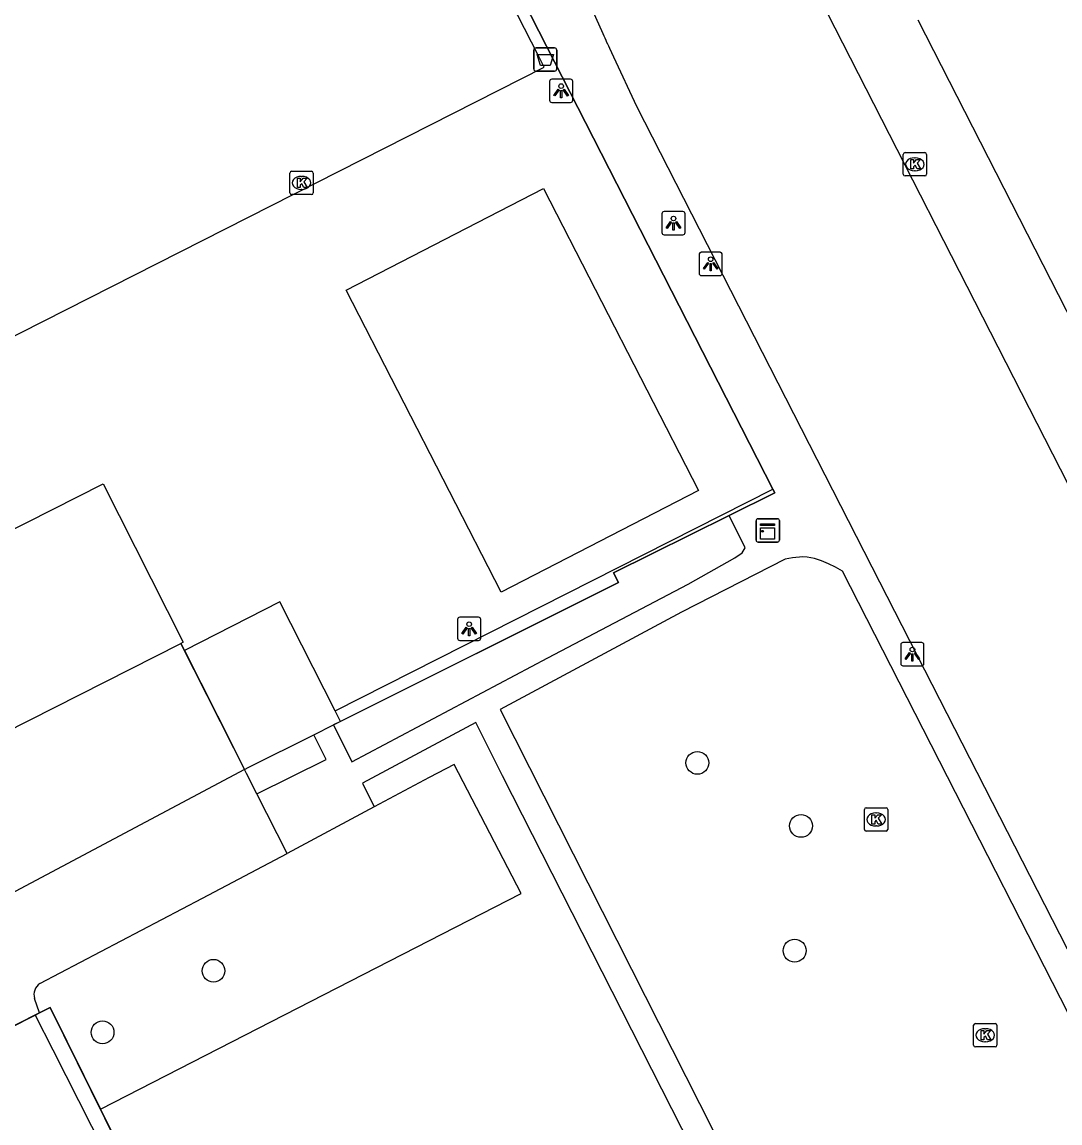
# Model space of a CAD drawing. Extents: x 158838 to 160074, y 386376 to 387776.
# Drawn here: x 159542.08 to 159586.69, y 387192.5 to 387239.81 of the extents above; entities that cross this region are included whole.
import ezdxf

# ---------------------------------------------------------------- set-up
doc = ezdxf.new("R2010")
doc.units = 0
for name, color, linetype in [('IMGEO_Afvalbak', 7, 'Continuous'), ('IMGEO_Boom', 7, 'Continuous'), ('IMGEO_Groenvoorziening', 7, 'Continuous'), ('IMGEO_Haag', 7, 'Continuous'), ('IMGEO_Hek', 7, 'Continuous'), ('IMGEO_Kast', 7, 'Continuous'), ('IMGEO_Kolk', 7, 'Continuous'), ('IMGEO_Lichtpunt', 7, 'Continuous'), ('IMGEO_Pand', 7, 'Continuous'), ('IMGEO_Parkeervlak_gesloten', 7, 'Continuous'), ('IMGEO_Parkeervlak_open', 7, 'Continuous'), ('IMGEO_Rijbaan_lokaal_gesloten', 7, 'Continuous'), ('IMGEO_Voetpad_onverhard', 7, 'Continuous'), ('IMGEO_Voetpad_open', 7, 'Continuous')]:
    doc.layers.add(name, color=color, linetype=linetype)

msp = doc.modelspace()

# ---------------------------------------------------------------- linework, layer by layer
at = {"layer": 'IMGEO_Afvalbak'}
for p, q in [((159564.076, 387237.797), (159564.076, 387238.597)), ((159564.076, 387238.597), (159564.076, 387237.797)), ((159564.176, 387238.697), (159564.966, 387238.697)), ((159564.966, 387238.697), (159564.176, 387238.697)), ((159565.066, 387238.597), (159565.066, 387237.797)), ((159565.066, 387237.797), (159565.066, 387238.597)), ((159564.966, 387237.697), (159564.176, 387237.697)), ((159564.176, 387237.697), (159564.966, 387237.697))]:
    msp.add_line(p, q, dxfattribs=at)
msp.add_lwpolyline([(159564.219, 387238.411), (159564.923, 387238.411), (159564.774, 387237.941), (159564.368, 387237.941), (159564.219, 387238.411)], dxfattribs=at)
for centre, start, end in [((159564.176, 387238.597), 90, 180), ((159564.176, 387238.597), 90, 180), ((159564.966, 387238.597), 0, 90), ((159564.966, 387238.597), 360, 90), ((159564.176, 387237.797), 180, 270), ((159564.176, 387237.797), 180, 270), ((159564.966, 387237.797), 270, 0), ((159564.966, 387237.797), 270, 0)]:
    msp.add_arc(centre, 0.1, start, end, dxfattribs=at)
at = {"layer": 'IMGEO_Boom'}
for centre in [(159571.107, 387207.976), (159575.561, 387205.268), (159575.287, 387199.909), (159550.311, 387199.043), (159545.544, 387196.399)]:
    msp.add_circle(centre, 0.489, dxfattribs=at)
at = {"layer": 'IMGEO_Groenvoorziening'}
msp.add_lwpolyline([(159572.475, 387218.608), (159572.44, 387218.591), (159567.503, 387216.144), (159567.712, 387215.723), (159555.77, 387209.759)], dxfattribs=at)
at = {"layer": 'IMGEO_Haag'}
msp.add_lwpolyline([(159545.455, 387193.094), (159556.247, 387171.251)], dxfattribs=at)
at = {"layer": 'IMGEO_Hek'}
for points in [[(159574.352, 387219.73), (159555.233, 387257.143)], [(159551.835, 387207.793), (159554.62, 387209.184), (159555.465, 387209.606), (159567.712, 387215.723), (159567.503, 387216.144), (159572.475, 387218.608), (159574.43, 387219.577), (159574.352, 387219.73)], [(159551.188, 387208.602), (159548.907, 387213.11)], [(159551.645, 387207.698), (159551.188, 387208.602)], [(159551.645, 387207.698), (159551.835, 387207.793)], [(159553.478, 387204.076), (159552.179, 387206.643), (159551.734, 387207.522), (159551.645, 387207.698)], [(159542.838, 387197.235), (159537.037, 387194.305), (159536.958, 387194.265), (159534.65, 387193.099), (159531.194, 387199.734)], [(159556.247, 387171.251), (159543.295, 387197.466), (159542.838, 387197.235)]]:
    msp.add_lwpolyline(points, dxfattribs=at)
at = {"layer": 'IMGEO_Kast'}
for p, q in [((159573.631, 387217.539), (159573.631, 387218.38)), ((159573.631, 387218.38), (159573.631, 387217.539)), ((159573.706, 387218.464), (159574.547, 387218.464)), ((159574.547, 387218.464), (159573.706, 387218.464)), ((159574.631, 387218.389), (159574.631, 387217.548)), ((159574.631, 387217.548), (159574.631, 387218.389)), ((159574.556, 387217.464), (159573.715, 387217.464)), ((159573.715, 387217.464), (159574.556, 387217.464))]:
    msp.add_line(p, q, dxfattribs=at)
for points in [[(159573.826, 387218.254), (159574.426, 387218.254), (159574.426, 387218.169), (159573.826, 387218.169), (159573.826, 387218.254)], [(159573.826, 387218.079), (159574.426, 387218.079), (159574.426, 387217.59), (159573.826, 387217.59), (159573.826, 387218.079)]]:
    msp.add_lwpolyline(points, dxfattribs=at)
msp.add_circle((159573.91, 387217.928), 0.0377, dxfattribs=at)
for centre, start, end in [((159573.709, 387218.386), 92.4484, 184.2845), ((159573.709, 387218.386), 92.4484, 184.2845), ((159574.553, 387218.386), 2.4484, 94.2845), ((159574.553, 387218.386), 2.4484, 94.2845), ((159573.709, 387217.542), 182.4484, 274.2845), ((159573.709, 387217.542), 182.4484, 274.2845), ((159574.553, 387217.542), 272.4484, 4.2845), ((159574.553, 387217.542), 272.4484, 4.2845)]:
    msp.add_arc(centre, 0.0779, start, end, dxfattribs=at)
at = {"layer": 'IMGEO_Kolk'}
for p, q in [((159580.032, 387234.195), (159580.884, 387234.195)), ((159579.957, 387233.269), (159579.957, 387234.121)), ((159580.445, 387233.975), (159580.47, 387233.975)), ((159580.958, 387234.121), (159580.958, 387233.269)), ((159553.595, 387232.469), (159553.595, 387233.321)), ((159553.67, 387233.395), (159554.522, 387233.395)), ((159554.596, 387233.321), (159554.596, 387232.469)), ((159580.884, 387233.195), (159580.032, 387233.195)), ((159580.468, 387233.415), (159580.443, 387233.415)), ((159554.083, 387233.175), (159554.108, 387233.175)), ((159554.522, 387232.395), (159553.67, 387232.395)), ((159554.106, 387232.615), (159554.081, 387232.615)), ((159578.288, 387205.121), (159578.288, 387205.973)), ((159578.363, 387206.047), (159579.215, 387206.047)), ((159578.776, 387205.827), (159578.801, 387205.827)), ((159579.289, 387205.973), (159579.289, 387205.121)), ((159579.215, 387205.047), (159578.363, 387205.047)), ((159578.799, 387205.267), (159578.774, 387205.267)), ((159583.054, 387196.775), (159583.906, 387196.775)), ((159582.979, 387195.849), (159582.979, 387196.701)), ((159583.467, 387196.555), (159583.492, 387196.555)), ((159583.98, 387196.701), (159583.98, 387195.849)), ((159583.49, 387195.995), (159583.465, 387195.995)), ((159583.906, 387195.775), (159583.054, 387195.775))]:
    msp.add_line(p, q, dxfattribs=at)
for points in [[(159580.032, 387234.195), (159580.884, 387234.195)], [(159579.957, 387233.269), (159579.957, 387234.121)], [(159580.278, 387233.895), (159580.401, 387233.895), (159580.401, 387233.744), (159580.531, 387233.895), (159580.695, 387233.895), (159580.549, 387233.744), (159580.702, 387233.495), (159580.55, 387233.495), (159580.465, 387233.659), (159580.401, 387233.592), (159580.401, 387233.495), (159580.278, 387233.495), (159580.278, 387233.895)], [(159580.958, 387234.121), (159580.958, 387233.269)], [(159553.595, 387232.469), (159553.595, 387233.321)], [(159553.67, 387233.395), (159554.522, 387233.395)], [(159554.596, 387233.321), (159554.596, 387232.469)], [(159580.884, 387233.195), (159580.032, 387233.195)], [(159553.916, 387233.095), (159554.039, 387233.095), (159554.039, 387232.944), (159554.169, 387233.095), (159554.333, 387233.095), (159554.187, 387232.944), (159554.34, 387232.695), (159554.188, 387232.695), (159554.103, 387232.859), (159554.039, 387232.792), (159554.039, 387232.695), (159553.916, 387232.695), (159553.916, 387233.095)], [(159554.522, 387232.395), (159553.67, 387232.395)], [(159578.288, 387205.121), (159578.288, 387205.973)], [(159578.363, 387206.047), (159579.215, 387206.047)], [(159578.609, 387205.747), (159578.732, 387205.747), (159578.732, 387205.596), (159578.862, 387205.747), (159579.026, 387205.747), (159578.88, 387205.596), (159579.033, 387205.347), (159578.881, 387205.347), (159578.796, 387205.511), (159578.732, 387205.444), (159578.732, 387205.347), (159578.609, 387205.347), (159578.609, 387205.747)], [(159579.289, 387205.973), (159579.289, 387205.121)], [(159579.215, 387205.047), (159578.363, 387205.047)], [(159583.054, 387196.775), (159583.906, 387196.775)], [(159582.979, 387195.849), (159582.979, 387196.701)], [(159583.3, 387196.475), (159583.423, 387196.475), (159583.423, 387196.324), (159583.553, 387196.475), (159583.717, 387196.475), (159583.571, 387196.324), (159583.724, 387196.075), (159583.572, 387196.075), (159583.487, 387196.239), (159583.423, 387196.172), (159583.423, 387196.075), (159583.3, 387196.075), (159583.3, 387196.475)], [(159583.98, 387196.701), (159583.98, 387195.849)], [(159583.906, 387195.775), (159583.054, 387195.775)]]:
    msp.add_lwpolyline(points, dxfattribs=at)
for centre, start, end in [((159580.034, 387234.119), 91.552, 178.448), ((159580.034, 387234.119), 91.552, 178.448), ((159580.882, 387234.119), 1.552, 88.448), ((159580.882, 387234.119), 1.552, 88.448), ((159553.672, 387233.319), 91.552, 178.448), ((159553.672, 387233.319), 91.552, 178.448), ((159554.52, 387233.319), 1.552, 88.448), ((159554.52, 387233.319), 1.552, 88.448), ((159580.034, 387233.271), 181.552, 268.448), ((159580.034, 387233.271), 181.552, 268.448), ((159580.882, 387233.271), 271.552, 358.448), ((159580.882, 387233.271), 271.552, 358.448), ((159553.672, 387232.471), 181.552, 268.448), ((159553.672, 387232.471), 181.552, 268.448), ((159554.52, 387232.471), 271.552, 358.448), ((159554.52, 387232.471), 271.552, 358.448), ((159578.365, 387205.971), 91.552, 178.448), ((159578.365, 387205.971), 91.552, 178.448), ((159579.213, 387205.971), 1.552, 88.448), ((159579.213, 387205.971), 1.552, 88.448), ((159578.365, 387205.123), 181.552, 268.448), ((159578.365, 387205.123), 181.552, 268.448), ((159579.213, 387205.123), 271.552, 358.448), ((159579.213, 387205.123), 271.552, 358.448), ((159583.056, 387196.699), 91.552, 178.448), ((159583.056, 387196.699), 91.552, 178.448), ((159583.904, 387196.699), 1.552, 88.448), ((159583.904, 387196.699), 1.552, 88.448), ((159583.056, 387195.851), 181.552, 268.448), ((159583.056, 387195.851), 181.552, 268.448), ((159583.904, 387195.851), 271.552, 358.448), ((159583.904, 387195.851), 271.552, 358.448)]:
    msp.add_arc(centre, 0.0765, start, end, dxfattribs=at)
for centre, major_axis, ratio, start_param, end_param in [((159580.444, 387233.695), (-0.387, 0.002), 0.722429, 4.712389, 7.853982), ((159580.469, 387233.695), (-0.39, 0.002), 0.717154, 1.570796, 4.712389), ((159554.082, 387232.895), (-0.387, 0.002), 0.722429, 4.712389, 7.853982), ((159554.107, 387232.895), (-0.39, 0.002), 0.717154, 1.570796, 4.712389), ((159578.775, 387205.547), (-0.387, 0.002), 0.722429, 4.712389, 7.853982), ((159578.8, 387205.547), (-0.39, 0.002), 0.717154, 1.570796, 4.712389), ((159583.466, 387196.275), (-0.387, 0.002), 0.722429, 4.712389, 7.853982), ((159583.491, 387196.275), (-0.39, 0.002), 0.717154, 1.570796, 4.712389)]:
    msp.add_ellipse(centre, major_axis=major_axis, ratio=ratio, start_param=start_param, end_param=end_param, dxfattribs=at)
at = {"layer": 'IMGEO_Lichtpunt'}
for p, q in [((159564.754, 387237.256), (159564.754, 387236.449)), ((159564.754, 387237.256), (159564.754, 387236.449)), ((159565.656, 387237.351), (159564.848, 387237.351)), ((159565.656, 387237.351), (159564.848, 387237.351)), ((159565.75, 387236.449), (159565.75, 387237.256)), ((159565.75, 387236.449), (159565.75, 387237.256)), ((159564.848, 387236.355), (159565.656, 387236.355)), ((159564.848, 387236.355), (159565.656, 387236.355)), ((159569.583, 387231.568), (159569.583, 387230.761)), ((159569.583, 387231.568), (159569.583, 387230.761)), ((159570.485, 387231.663), (159569.677, 387231.663)), ((159570.485, 387231.663), (159569.677, 387231.663)), ((159570.579, 387230.761), (159570.579, 387231.568)), ((159570.579, 387230.761), (159570.579, 387231.568)), ((159569.677, 387230.667), (159570.485, 387230.667)), ((159569.677, 387230.667), (159570.485, 387230.667)), ((159572.081, 387229.913), (159571.273, 387229.913)), ((159572.081, 387229.913), (159571.273, 387229.913)), ((159571.179, 387229.818), (159571.179, 387229.011)), ((159571.179, 387229.818), (159571.179, 387229.011)), ((159572.175, 387229.011), (159572.175, 387229.818)), ((159572.175, 387229.011), (159572.175, 387229.818)), ((159571.273, 387228.917), (159572.081, 387228.917)), ((159571.273, 387228.917), (159572.081, 387228.917)), ((159560.799, 387214.138), (159560.799, 387213.331)), ((159560.799, 387214.138), (159560.799, 387213.331)), ((159561.701, 387214.233), (159560.893, 387214.233)), ((159561.701, 387214.233), (159560.893, 387214.233)), ((159561.795, 387213.331), (159561.795, 387214.138)), ((159561.795, 387213.331), (159561.795, 387214.138)), ((159560.893, 387213.237), (159561.701, 387213.237)), ((159560.893, 387213.237), (159561.701, 387213.237)), ((159579.848, 387213.05), (159579.848, 387212.243)), ((159579.848, 387213.05), (159579.848, 387212.243)), ((159580.75, 387213.145), (159579.942, 387213.145)), ((159580.75, 387213.145), (159579.942, 387213.145)), ((159580.844, 387212.243), (159580.844, 387213.05)), ((159580.844, 387212.243), (159580.844, 387213.05)), ((159579.942, 387212.149), (159580.75, 387212.149)), ((159579.942, 387212.149), (159580.75, 387212.149))]:
    msp.add_line(p, q, dxfattribs=at)
for points in [[(159565.128, 387236.92), (159565.167, 387236.892), (159564.979, 387236.63), (159564.941, 387236.657), (159565.128, 387236.92)], [(159565.23, 387236.872), (159565.277, 387236.872), (159565.277, 387236.55), (159565.23, 387236.55), (159565.23, 387236.872)], [(159565.34, 387236.892), (159565.378, 387236.919), (159565.565, 387236.657), (159565.526, 387236.629), (159565.34, 387236.892)], [(159569.957, 387231.232), (159569.996, 387231.204), (159569.808, 387230.942), (159569.77, 387230.969), (159569.957, 387231.232)], [(159570.059, 387231.184), (159570.106, 387231.184), (159570.106, 387230.862), (159570.059, 387230.862), (159570.059, 387231.184)], [(159570.169, 387231.204), (159570.207, 387231.231), (159570.394, 387230.969), (159570.355, 387230.941), (159570.169, 387231.204)], [(159571.553, 387229.482), (159571.592, 387229.454), (159571.404, 387229.192), (159571.366, 387229.219), (159571.553, 387229.482)], [(159571.655, 387229.434), (159571.702, 387229.434), (159571.702, 387229.112), (159571.655, 387229.112), (159571.655, 387229.434)], [(159571.765, 387229.454), (159571.803, 387229.481), (159571.99, 387229.219), (159571.951, 387229.191), (159571.765, 387229.454)], [(159561.173, 387213.802), (159561.212, 387213.774), (159561.024, 387213.512), (159560.986, 387213.539), (159561.173, 387213.802)], [(159561.385, 387213.774), (159561.423, 387213.801), (159561.61, 387213.539), (159561.571, 387213.511), (159561.385, 387213.774)], [(159561.275, 387213.754), (159561.322, 387213.754), (159561.322, 387213.432), (159561.275, 387213.432), (159561.275, 387213.754)], [(159580.222, 387212.714), (159580.261, 387212.686), (159580.073, 387212.424), (159580.035, 387212.451), (159580.222, 387212.714)], [(159580.324, 387212.666), (159580.371, 387212.666), (159580.371, 387212.344), (159580.324, 387212.344), (159580.324, 387212.666)], [(159580.434, 387212.686), (159580.472, 387212.713), (159580.659, 387212.451), (159580.62, 387212.423), (159580.434, 387212.686)]]:
    msp.add_lwpolyline(points, dxfattribs=at)
for centre in [(159565.253, 387237.054), (159570.082, 387231.366), (159571.678, 387229.616), (159561.298, 387213.936), (159580.347, 387212.848)]:
    msp.add_circle(centre, 0.0994, dxfattribs=at)
for centre, start, end in [((159564.848, 387237.256), 90, 180), ((159564.848, 387237.256), 90, 180), ((159565.656, 387237.256), 0, 90), ((159565.656, 387237.256), 0, 90), ((159564.848, 387236.449), 180, 270), ((159564.848, 387236.449), 180, 270), ((159565.656, 387236.449), 270, 0), ((159565.656, 387236.449), 270, 360), ((159569.677, 387231.568), 90, 180), ((159569.677, 387231.568), 90, 180), ((159570.485, 387231.568), 0, 90), ((159570.485, 387231.568), 0, 90), ((159569.677, 387230.761), 180, 270), ((159569.677, 387230.761), 180, 270), ((159570.485, 387230.761), 270, 0), ((159570.485, 387230.761), 270, 360), ((159571.273, 387229.818), 90, 180), ((159571.273, 387229.818), 90, 180), ((159572.081, 387229.818), 0, 90), ((159572.081, 387229.818), 0, 90), ((159571.273, 387229.011), 180, 270), ((159571.273, 387229.011), 180, 270), ((159572.081, 387229.011), 270, 0), ((159572.081, 387229.011), 270, 360), ((159560.893, 387214.138), 90, 180), ((159560.893, 387214.138), 90, 180), ((159561.701, 387214.138), 0, 90), ((159561.701, 387214.138), 0, 90), ((159560.893, 387213.331), 180, 270), ((159560.893, 387213.331), 180, 270), ((159561.701, 387213.331), 270, 0), ((159561.701, 387213.331), 270, 360), ((159579.942, 387213.05), 90, 180), ((159579.942, 387213.05), 90, 180), ((159580.75, 387213.05), 0, 90), ((159580.75, 387213.05), 0, 90), ((159579.942, 387212.243), 180, 270), ((159579.942, 387212.243), 180, 270), ((159580.75, 387212.243), 270, 0), ((159580.75, 387212.243), 270, 360)]:
    msp.add_arc(centre, 0.0946, start, end, dxfattribs=at)
at = {"layer": 'IMGEO_Pand'}
for points in [[(159556.01, 387228.289), (159564.491, 387232.649), (159571.156, 387219.674), (159562.675, 387215.314), (159556.01, 387228.289)], [(159525.925, 387210.026), (159545.564, 387219.966), (159549.014, 387213.164), (159548.907, 387213.11)], [(159555.539, 387210.214), (159553.167, 387214.89), (159549.06, 387212.808)], [(159529.375, 387203.225), (159548.907, 387213.11)], [(159549.06, 387212.808), (159551.188, 387208.602), (159551.645, 387207.698)], [(159555.77, 387209.759), (159555.539, 387210.214)], [(159554.62, 387209.184), (159555.465, 387209.606)], [(159555.77, 387209.759), (159555.465, 387209.606)], [(159551.645, 387207.698), (159551.835, 387207.793), (159554.62, 387209.184)]]:
    msp.add_lwpolyline(points, dxfattribs=at)
at = {"layer": 'IMGEO_Parkeervlak_gesloten'}
for points in [[(159537.037, 387194.305), (159542.648, 387197.139)], [(159542.648, 387197.139), (159543.402, 387195.647), (159556.115, 387170.566)]]:
    msp.add_lwpolyline(points, dxfattribs=at)
at = {"layer": 'IMGEO_Parkeervlak_open'}
for points in [[(159551.645, 387207.698), (159532.381, 387197.455)], [(159552.179, 387206.643), (159551.734, 387207.522), (159551.645, 387207.698)], [(159542.648, 387197.139), (159542.838, 387197.235)]]:
    msp.add_lwpolyline(points, dxfattribs=at)
at = {"layer": 'IMGEO_Rijbaan_lokaal_gesloten'}
for points in [[(159566.285, 387241.015), (159567.044, 387239.315), (159567.086, 387239.219), (159567.129, 387239.123), (159567.171, 387239.026), (159567.179, 387239.01), (159567.186, 387238.994), (159567.193, 387238.978), (159567.238, 387238.878), (159567.283, 387238.779), (159567.328, 387238.679), (159567.496, 387238.318), (159568.485, 387236.19), (159578.603, 387216.404), (159588.284, 387197.472), (159595.815, 387182.684), (159597.982, 387178.474), (159602.851, 387168.892), (159608.161, 387158.52), (159610.766, 387153.366), (159613.317, 387148.522)], [(159576.335, 387240.884), (159603.405, 387187.924), (159620.125, 387155.225)]]:
    msp.add_lwpolyline(points, dxfattribs=at)
at = {"layer": 'IMGEO_Voetpad_onverhard'}
for points in [[(159545.455, 387193.094), (159563.538, 387202.36), (159560.655, 387207.902), (159559.58, 387207.353), (159557.223, 387206.087)], [(159542.851, 387198.494), (159549.841, 387202.166), (159553.478, 387204.076)], [(159542.838, 387197.235), (159542.622, 387197.858)], [(159542.838, 387197.235), (159543.295, 387197.466), (159545.455, 387193.094)]]:
    msp.add_lwpolyline(points, dxfattribs=at)
msp.add_arc((159543.153, 387198.026), 0.557, 122.812, 197.5839, dxfattribs=at)
at = {"layer": 'IMGEO_Voetpad_open'}
for points in [[(159535.164, 387222.982), (159564.518, 387237.874), (159564.273, 387238.354), (159558.324, 387250), (159554.791, 387256.917)], [(159555.233, 387257.143), (159574.352, 387219.73)], [(159590.329, 387220.848), (159580.592, 387239.89)], [(159555.539, 387210.214), (159574.352, 387219.73)], [(159574.352, 387219.73), (159574.43, 387219.577), (159572.475, 387218.608)], [(159555.465, 387209.606), (159556.258, 387208.02), (159564.677, 387212.485), (159570.717, 387215.649), (159572.716, 387216.781), (159573.036, 387217.001), (159573.164, 387217.219), (159572.475, 387218.608)], [(159577.338, 387216.22), (159577.041, 387216.379), (159576.743, 387216.529), (159576.443, 387216.658), (159576.139, 387216.757), (159575.832, 387216.816), (159575.64, 387216.827), (159575.201, 387216.785), (159574.881, 387216.723), (159570.432, 387214.451), (159562.636, 387210.271), (159568.281, 387199.118), (159577.032, 387181.829), (159591.224, 387189.034), (159577.338, 387216.22)], [(159548.907, 387213.11), (159549.06, 387212.808)], [(159556.247, 387171.251), (159575.995, 387181.335), (159562.731, 387207.414), (159561.585, 387209.708), (159556.718, 387207.099), (159557.223, 387206.087)], [(159552.179, 387206.643), (159555.148, 387208.127), (159554.62, 387209.184)], [(159553.478, 387204.076), (159552.179, 387206.643)], [(159557.223, 387206.087), (159553.478, 387204.076)]]:
    msp.add_lwpolyline(points, dxfattribs=at)

doc.saveas('drawing.dxf')
